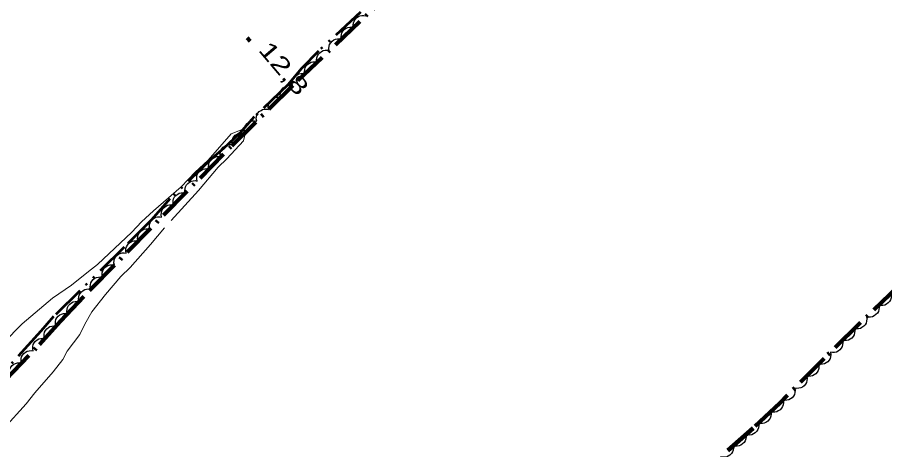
# Model space of a CAD drawing. Extents: x 386081 to 389416, y 5130568 to 5134082.
# Drawn here: x 387261.9 to 387416.1, y 5132431.1 to 5132508 of the extents above; entities that cross this region are included whole.
import ezdxf

# ---------------------------------------------------------------- set-up
doc = ezdxf.new("R2010")
doc.units = 0
doc.header["$LTSCALE"] = 1.2
for name, pattern in [('DASH_DOUBLE_DOT', [9.2, 5, -1.2, 0.3, -1.2, 0.3, -1.2]), ('DOT_DASHED', [7.7, 5, -1.2, 0.3, -1.2]), ('LONG_DASHED', [7.5, 6, -1.5])]:
    doc.linetypes.add(name, pattern=pattern)
for name, color, linetype, lineweight in [('2', 7, 'Continuous', 13), ('3', 7, 'Continuous', 140), ('4', 7, 'DASH_DOUBLE_DOT', 53), ('44', 7, 'Continuous', 25)]:
    doc.layers.add(name, color=color, linetype=linetype, lineweight=lineweight)

msp = doc.modelspace()

# ---------------------------------------------------------------- linework, layer by layer
at = {"layer": '2'}
msp.add_lwpolyline([(387302.12, 5132486.03), (387302.38, 5132487.27), (387302.26, 5132487.89), (387301.88, 5132488.01), (387299.89, 5132487.28), (387295.81, 5132482.6), (387293.49, 5132480.45), (387290.99, 5132477.86), (387286.1, 5132473.56), (387283.98, 5132471.59), (387282.22, 5132469.74), (387276.15, 5132464.02), (387274.52, 5132462.79), (387271.52, 5132460.34), (387268.14, 5132458), (387262.76, 5132453.46), (387259.45, 5132450.07)], dxfattribs=at)
at = {"layer": '2', "linetype": 'LONG_DASHED'}
msp.add_lwpolyline([(387302.12, 5132486.03), (387299.11, 5132482.83), (387297.61, 5132481.35), (387294.1, 5132477.17), (387288.08, 5132470.52), (387285.57, 5132467.56), (387281.93, 5132463.5), (387280.31, 5132461.9), (387277.55, 5132458.7), (387275.16, 5132455.62), (387273.91, 5132453.4), (387273.02, 5132451.55), (387270.76, 5132448.59), (387270.01, 5132447.11), (387268.25, 5132444.9), (387264.99, 5132441.21), (387263.49, 5132439.24), (387259.48, 5132434.81)], dxfattribs=at)
at = {"layer": '3'}
msp.add_line((387302.77, 5132504.35), (387303.28, 5132503.74), dxfattribs=at)
at = {"layer": '4'}
msp.add_lwpolyline([(387322.88, 5132508.93), (387315.42, 5132501.97), (387312.41, 5132498.9), (387309.96, 5132496), (387304.01, 5132490.27), (387301.37, 5132487.32), (387298.56, 5132484.67), (387296.55, 5132482.95), (387289.03, 5132475.69), (387285.77, 5132471.99), (387280.89, 5132467.07), (387268.35, 5132454.75), (387266.09, 5132452.16), (387259.7, 5132445.14)], dxfattribs=at)
at = {"layer": '44', "linetype": 'DOT_DASHED', "lineweight": 90}
for points in [[(387259.77, 5132443.48), (387265.82, 5132449.78), (387269.59, 5132453.96), (387274.94, 5132459.61), (387300.03, 5132485.15), (387311.76, 5132496.73), (387327.58, 5132511.79)], [(387425.13, 5132466.48), (387411.52, 5132453.47), (387405.3, 5132447.32), (387397.41, 5132439.34), (387392.66, 5132434.91), (387387.87, 5132430.69)]]:
    msp.add_lwpolyline(points, dxfattribs=at)
at = {"layer": '44'}
for points in [[(387321.69, 5132506.18), (387321.62, 5132506.6), (387321.67, 5132507), (387321.76, 5132507.32), (387321.94, 5132507.62), (387322.19, 5132507.89), (387322.51, 5132508.11), (387322.79, 5132508.26), (387323.14, 5132508.32), (387323.51, 5132508.33), (387323.86, 5132508.25)], [(387319.52, 5132504.12), (387319.45, 5132504.53), (387319.5, 5132504.93), (387319.59, 5132505.25), (387319.77, 5132505.55), (387320.02, 5132505.83), (387320.33, 5132506.04), (387320.62, 5132506.19), (387320.97, 5132506.26), (387321.34, 5132506.26), (387321.69, 5132506.18)], [(387317.34, 5132502.05), (387317.28, 5132502.46), (387317.33, 5132502.86), (387317.41, 5132503.18), (387317.6, 5132503.48), (387317.84, 5132503.76), (387318.16, 5132503.97), (387318.45, 5132504.12), (387318.8, 5132504.19), (387319.17, 5132504.19), (387319.52, 5132504.12)], [(387315.17, 5132499.98), (387315.1, 5132500.39), (387315.16, 5132500.79), (387315.24, 5132501.11), (387315.43, 5132501.41), (387315.67, 5132501.69), (387315.99, 5132501.9), (387316.28, 5132502.06), (387316.62, 5132502.12), (387316.99, 5132502.12), (387317.34, 5132502.05)], [(387313, 5132497.91), (387312.93, 5132498.32), (387312.98, 5132498.72), (387313.07, 5132499.04), (387313.25, 5132499.34), (387313.5, 5132499.62), (387313.81, 5132499.83), (387314.1, 5132499.99), (387314.45, 5132500.05), (387314.82, 5132500.05), (387315.17, 5132499.98)], [(387310.83, 5132495.84), (387310.76, 5132496.25), (387310.81, 5132496.66), (387310.9, 5132496.98), (387311.08, 5132497.27), (387311.32, 5132497.55), (387311.64, 5132497.77), (387311.93, 5132497.92), (387312.28, 5132497.98), (387312.65, 5132497.99), (387313, 5132497.91)], [(387308.71, 5132493.72), (387308.63, 5132494.13), (387308.68, 5132494.53), (387308.76, 5132494.85), (387308.93, 5132495.15), (387309.17, 5132495.44), (387309.49, 5132495.66), (387309.77, 5132495.81), (387310.12, 5132495.88), (387310.49, 5132495.89), (387310.84, 5132495.82)], [(387306.57, 5132491.61), (387306.5, 5132492.02), (387306.54, 5132492.42), (387306.62, 5132492.74), (387306.8, 5132493.05), (387307.04, 5132493.33), (387307.35, 5132493.55), (387307.64, 5132493.71), (387307.98, 5132493.78), (387308.35, 5132493.79), (387308.71, 5132493.72)], [(387304.44, 5132489.5), (387304.36, 5132489.91), (387304.41, 5132490.32), (387304.49, 5132490.64), (387304.66, 5132490.94), (387304.9, 5132491.22), (387305.22, 5132491.44), (387305.5, 5132491.6), (387305.85, 5132491.67), (387306.22, 5132491.68), (387306.57, 5132491.61)], [(387302.3, 5132487.39), (387302.23, 5132487.8), (387302.27, 5132488.21), (387302.35, 5132488.53), (387302.53, 5132488.83), (387302.77, 5132489.11), (387303.08, 5132489.33), (387303.37, 5132489.49), (387303.71, 5132489.56), (387304.08, 5132489.57), (387304.44, 5132489.5)], [(387300.17, 5132485.29), (387300.09, 5132485.7), (387300.14, 5132486.1), (387300.22, 5132486.42), (387300.39, 5132486.72), (387300.63, 5132487.01), (387300.95, 5132487.23), (387301.23, 5132487.38), (387301.58, 5132487.45), (387301.95, 5132487.46), (387302.3, 5132487.39)], [(387298.06, 5132483.15), (387297.98, 5132483.56), (387298.02, 5132483.96), (387298.09, 5132484.28), (387298.27, 5132484.59), (387298.5, 5132484.87), (387298.81, 5132485.1), (387299.1, 5132485.26), (387299.44, 5132485.34), (387299.81, 5132485.35), (387300.17, 5132485.29)], [(387295.96, 5132481.01), (387295.88, 5132481.42), (387295.92, 5132481.82), (387295.99, 5132482.14), (387296.17, 5132482.45), (387296.4, 5132482.73), (387296.71, 5132482.96), (387296.99, 5132483.12), (387297.34, 5132483.2), (387297.71, 5132483.21), (387298.06, 5132483.15)], [(387293.86, 5132478.87), (387293.78, 5132479.28), (387293.81, 5132479.68), (387293.89, 5132480), (387294.06, 5132480.31), (387294.3, 5132480.59), (387294.61, 5132480.82), (387294.89, 5132480.98), (387295.24, 5132481.06), (387295.61, 5132481.07), (387295.96, 5132481.01)], [(387291.76, 5132476.73), (387291.67, 5132477.14), (387291.71, 5132477.54), (387291.79, 5132477.86), (387291.96, 5132478.17), (387292.2, 5132478.45), (387292.51, 5132478.68), (387292.79, 5132478.84), (387293.13, 5132478.92), (387293.5, 5132478.93), (387293.86, 5132478.87)], [(387289.65, 5132474.59), (387289.57, 5132475), (387289.61, 5132475.4), (387289.68, 5132475.72), (387289.86, 5132476.03), (387290.09, 5132476.31), (387290.4, 5132476.54), (387290.69, 5132476.7), (387291.03, 5132476.78), (387291.4, 5132476.79), (387291.76, 5132476.73)], [(387287.55, 5132472.45), (387287.47, 5132472.86), (387287.51, 5132473.26), (387287.58, 5132473.58), (387287.76, 5132473.89), (387287.99, 5132474.17), (387288.3, 5132474.4), (387288.58, 5132474.56), (387288.93, 5132474.64), (387289.3, 5132474.65), (387289.65, 5132474.59)], [(387285.45, 5132470.31), (387285.37, 5132470.72), (387285.41, 5132471.12), (387285.48, 5132471.44), (387285.65, 5132471.75), (387285.89, 5132472.03), (387286.2, 5132472.26), (387286.48, 5132472.42), (387286.83, 5132472.49), (387287.2, 5132472.51), (387287.55, 5132472.45)], [(387283.35, 5132468.17), (387283.26, 5132468.58), (387283.3, 5132468.98), (387283.38, 5132469.3), (387283.55, 5132469.61), (387283.79, 5132469.89), (387284.1, 5132470.12), (387284.38, 5132470.28), (387284.72, 5132470.35), (387285.09, 5132470.37), (387285.45, 5132470.31)], [(387281.24, 5132466.03), (387281.16, 5132466.44), (387281.2, 5132466.84), (387281.28, 5132467.16), (387281.45, 5132467.47), (387281.68, 5132467.75), (387281.99, 5132467.98), (387282.28, 5132468.14), (387282.62, 5132468.21), (387282.99, 5132468.23), (387283.35, 5132468.17)], [(387279.14, 5132463.89), (387279.06, 5132464.3), (387279.1, 5132464.7), (387279.17, 5132465.02), (387279.35, 5132465.33), (387279.58, 5132465.61), (387279.89, 5132465.84), (387280.18, 5132466), (387280.52, 5132466.07), (387280.89, 5132466.09), (387281.24, 5132466.03)], [(387277.04, 5132461.75), (387276.96, 5132462.16), (387277, 5132462.56), (387277.07, 5132462.88), (387277.24, 5132463.19), (387277.48, 5132463.47), (387277.79, 5132463.7), (387278.07, 5132463.86), (387278.42, 5132463.93), (387278.79, 5132463.95), (387279.14, 5132463.89)], [(387274.94, 5132459.61), (387274.85, 5132460.02), (387274.89, 5132460.42), (387274.97, 5132460.74), (387275.14, 5132461.05), (387275.38, 5132461.33), (387275.69, 5132461.56), (387275.97, 5132461.72), (387276.32, 5132461.79), (387276.69, 5132461.81), (387277.04, 5132461.75)], [(387272.87, 5132457.43), (387272.78, 5132457.84), (387272.82, 5132458.24), (387272.88, 5132458.57), (387273.05, 5132458.87), (387273.28, 5132459.16), (387273.59, 5132459.39), (387273.87, 5132459.56), (387274.21, 5132459.64), (387274.58, 5132459.67), (387274.94, 5132459.61)], [(387417.18, 5132458.88), (387417.25, 5132458.47), (387417.2, 5132458.06), (387417.11, 5132457.74), (387416.93, 5132457.44), (387416.68, 5132457.17), (387416.37, 5132456.95), (387416.08, 5132456.8), (387415.73, 5132456.74), (387415.36, 5132456.73), (387415.01, 5132456.81)], [(387270.81, 5132455.25), (387270.72, 5132455.66), (387270.75, 5132456.06), (387270.82, 5132456.39), (387270.99, 5132456.7), (387271.22, 5132456.98), (387271.53, 5132457.22), (387271.81, 5132457.38), (387272.15, 5132457.46), (387272.52, 5132457.49), (387272.87, 5132457.43)], [(387415.01, 5132456.81), (387415.08, 5132456.39), (387415.03, 5132455.99), (387414.94, 5132455.67), (387414.76, 5132455.37), (387414.52, 5132455.09), (387414.2, 5132454.88), (387413.91, 5132454.73), (387413.56, 5132454.66), (387413.19, 5132454.66), (387412.84, 5132454.73)], [(387268.75, 5132453.07), (387268.66, 5132453.48), (387268.69, 5132453.89), (387268.76, 5132454.21), (387268.93, 5132454.52), (387269.16, 5132454.81), (387269.46, 5132455.04), (387269.74, 5132455.2), (387270.09, 5132455.28), (387270.46, 5132455.31), (387270.81, 5132455.25)], [(387412.84, 5132454.73), (387412.91, 5132454.32), (387412.86, 5132453.92), (387412.77, 5132453.6), (387412.59, 5132453.3), (387412.35, 5132453.02), (387412.03, 5132452.81), (387411.74, 5132452.65), (387411.39, 5132452.59), (387411.02, 5132452.58), (387410.67, 5132452.66)], [(387266.76, 5132450.82), (387266.66, 5132451.23), (387266.68, 5132451.64), (387266.74, 5132451.96), (387266.91, 5132452.27), (387267.13, 5132452.57), (387267.43, 5132452.81), (387267.7, 5132452.98), (387268.05, 5132453.07), (387268.41, 5132453.1), (387268.77, 5132453.05)], [(387410.69, 5132452.65), (387410.76, 5132452.23), (387410.72, 5132451.83), (387410.64, 5132451.51), (387410.46, 5132451.21), (387410.22, 5132450.93), (387409.91, 5132450.71), (387409.62, 5132450.55), (387409.28, 5132450.48), (387408.91, 5132450.47), (387408.55, 5132450.54)], [(387264.72, 5132448.63), (387264.63, 5132449.04), (387264.66, 5132449.44), (387264.73, 5132449.77), (387264.9, 5132450.07), (387265.14, 5132450.36), (387265.44, 5132450.59), (387265.73, 5132450.76), (387266.07, 5132450.83), (387266.44, 5132450.85), (387266.79, 5132450.79)], [(387408.55, 5132450.54), (387408.63, 5132450.13), (387408.58, 5132449.72), (387408.51, 5132449.4), (387408.33, 5132449.1), (387408.09, 5132448.82), (387407.77, 5132448.6), (387407.49, 5132448.44), (387407.14, 5132448.37), (387406.77, 5132448.36), (387406.42, 5132448.43)], [(387262.64, 5132446.47), (387262.55, 5132446.87), (387262.58, 5132447.28), (387262.66, 5132447.6), (387262.83, 5132447.91), (387263.06, 5132448.2), (387263.37, 5132448.43), (387263.65, 5132448.59), (387263.99, 5132448.67), (387264.36, 5132448.69), (387264.72, 5132448.63)], [(387406.42, 5132448.43), (387406.5, 5132448.02), (387406.45, 5132447.61), (387406.37, 5132447.29), (387406.19, 5132446.99), (387405.95, 5132446.71), (387405.64, 5132446.49), (387405.36, 5132446.33), (387405.01, 5132446.26), (387404.64, 5132446.25), (387404.29, 5132446.32)], [(387260.56, 5132444.3), (387260.47, 5132444.71), (387260.51, 5132445.12), (387260.58, 5132445.44), (387260.75, 5132445.75), (387260.98, 5132446.03), (387261.29, 5132446.26), (387261.57, 5132446.43), (387261.91, 5132446.51), (387262.28, 5132446.53), (387262.64, 5132446.47)], [(387404.3, 5132446.31), (387404.38, 5132445.9), (387404.34, 5132445.49), (387404.26, 5132445.17), (387404.09, 5132444.87), (387403.85, 5132444.58), (387403.54, 5132444.36), (387403.26, 5132444.2), (387402.91, 5132444.12), (387402.54, 5132444.11), (387402.19, 5132444.17)], [(387402.19, 5132444.17), (387402.27, 5132443.76), (387402.23, 5132443.36), (387402.15, 5132443.04), (387401.98, 5132442.73), (387401.74, 5132442.45), (387401.43, 5132442.22), (387401.15, 5132442.06), (387400.8, 5132441.99), (387400.43, 5132441.97), (387400.08, 5132442.04)], [(387400.08, 5132442.04), (387400.16, 5132441.63), (387400.12, 5132441.23), (387400.04, 5132440.9), (387399.87, 5132440.6), (387399.63, 5132440.31), (387399.32, 5132440.09), (387399.04, 5132439.93), (387398.69, 5132439.86), (387398.32, 5132439.84), (387397.97, 5132439.91)], [(387397.99, 5132439.88), (387398.06, 5132439.47), (387398, 5132439.07), (387397.91, 5132438.75), (387397.72, 5132438.45), (387397.48, 5132438.18), (387397.16, 5132437.97), (387396.87, 5132437.82), (387396.52, 5132437.76), (387396.15, 5132437.76), (387395.8, 5132437.84)], [(387395.8, 5132437.84), (387395.86, 5132437.42), (387395.81, 5132437.02), (387395.72, 5132436.7), (387395.53, 5132436.41), (387395.28, 5132436.13), (387394.96, 5132435.92), (387394.67, 5132435.77), (387394.33, 5132435.71), (387393.96, 5132435.71), (387393.6, 5132435.79)], [(387393.63, 5132435.76), (387393.68, 5132435.35), (387393.61, 5132434.95), (387393.52, 5132434.63), (387393.32, 5132434.34), (387393.07, 5132434.07), (387392.74, 5132433.87), (387392.45, 5132433.73), (387392.1, 5132433.68), (387391.73, 5132433.69), (387391.38, 5132433.78)], [(387391.38, 5132433.78), (387391.43, 5132433.37), (387391.36, 5132432.97), (387391.27, 5132432.65), (387391.07, 5132432.36), (387390.81, 5132432.09), (387390.49, 5132431.89), (387390.2, 5132431.75), (387389.85, 5132431.7), (387389.48, 5132431.71), (387389.13, 5132431.8)], [(387389.13, 5132431.8), (387389.18, 5132431.38), (387389.11, 5132430.98), (387389.01, 5132430.67), (387388.82, 5132430.37), (387388.56, 5132430.11), (387388.24, 5132429.91), (387387.94, 5132429.76), (387387.6, 5132429.71), (387387.22, 5132429.72), (387386.88, 5132429.81)]]:
    msp.add_lwpolyline(points, dxfattribs=at)

# ---------------------------------------------------------------- texts
at = {"layer": '3', "width": 1.4}
msp.add_text('12,8   ', height=3, rotation=310.294, dxfattribs=at).set_placement((387304.6, 5132502.13))

doc.saveas('drawing.dxf')
